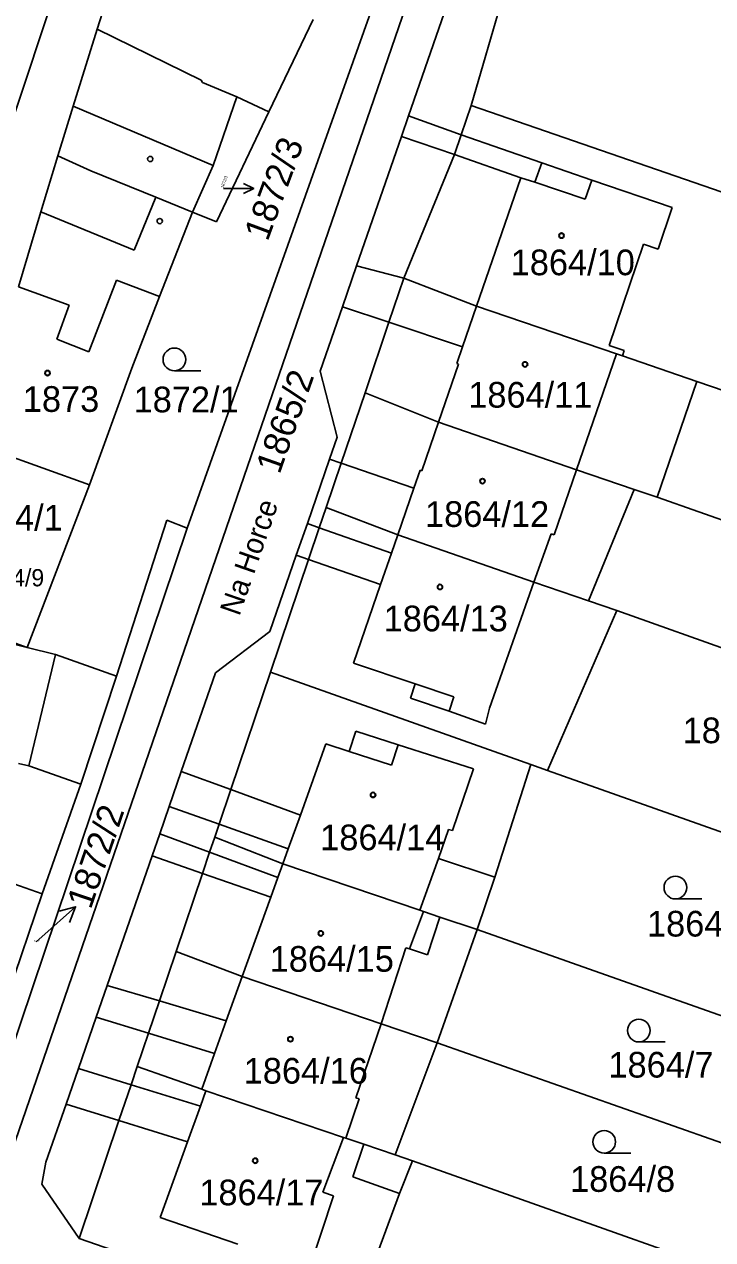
# Model space of a CAD drawing. Extents: x -593183 to -588034, y -1130415 to -1124994.
# Drawn here: x -590439.2 to -590393.6, y -1129085.7 to -1129005.3 of the extents above; entities that cross this region are included whole.
import ezdxf

# ---------------------------------------------------------------- set-up
doc = ezdxf.new("R2010")
doc.units = 0
for name, color, linetype in [('Vrstva 1', 7, 'Continuous'), ('Vrstva 15', 7, 'Continuous'), ('Vrstva 16', 7, 'Continuous'), ('Vrstva 18', 7, 'Continuous'), ('Vrstva 19', 7, 'Continuous'), ('Vrstva 25', 7, 'Continuous'), ('Vrstva 4', 7, 'Continuous')]:
    doc.layers.add(name, color=color, linetype=linetype)

msp = doc.modelspace()

# ---------------------------------------------------------------- linework, layer by layer
at = {"layer": 'Vrstva 1'}
for p, q in [((-590439.83, -1129011.35), (-590431.35, -1128985.97)), ((-590411.1, -1128996.02), (-590440.19, -1129080.53)), ((-590431.28, -1128995.86), (-590434.32, -1129005.66)), ((-590406.01, -1128998.42), (-590409.57, -1129010.72)), ((-590422.97, -1129011.14), (-590420.04, -1129005.02)), ((-590434.32, -1129005.66), (-590435.91, -1129010.75)), ((-590435.91, -1129010.75), (-590436.93, -1129014.05)), ((-590426.66, -1129014.69), (-590425.09, -1129010.13)), ((-590422.97, -1129011.14), (-590425.09, -1129010.13)), ((-590410.24, -1129012.65), (-590409.57, -1129010.72)), ((-590409.57, -1129010.72), (-590388.77, -1129017.9)), ((-590426.44, -1129018.4), (-590422.97, -1129011.14)), ((-590410.69, -1129013.96), (-590410.24, -1129012.65)), ((-590414.03, -1129022.13), (-590410.69, -1129013.96)), ((-590438.05, -1129017.75), (-590436.93, -1129014.05)), ((-590436.93, -1129014.05), (-590434.76, -1129015.04)), ((-590428.02, -1129017.76), (-590426.66, -1129014.69)), ((-590430.44, -1129016.78), (-590434.76, -1129015.04)), ((-590430.44, -1129016.78), (-590428.02, -1129017.76)), ((-590439.54, -1129022.7), (-590438.05, -1129017.75)), ((-590430.21, -1129023.35), (-590428.02, -1129017.76)), ((-590428.02, -1129017.76), (-590426.44, -1129018.4)), ((-590414.03, -1129022.13), (-590415.02, -1129025.05)), ((-590409.22, -1129023.98), (-590414.03, -1129022.13)), ((-590432.03, -1129028.09), (-590430.21, -1129023.35)), ((-590399.95, -1129027.15), (-590409.22, -1129023.98)), ((-590415.02, -1129025.05), (-590416.6, -1129029.71)), ((-590399.57, -1129027.28), (-590399.95, -1129027.15)), ((-590394.65, -1129028.96), (-590399.57, -1129027.28)), ((-590434.84, -1129035.8), (-590432.03, -1129028.09)), ((-590394.65, -1129028.96), (-590397.27, -1129036.63)), ((-590394.65, -1129028.96), (-590392.76, -1129029.61)), ((-590418.18, -1129034.38), (-590416.6, -1129029.71)), ((-590416.6, -1129029.71), (-590411.73, -1129031.65)), ((-590411.73, -1129031.65), (-590402.6, -1129034.81)), ((-590443.2, -1129032.81), (-590434.84, -1129035.8)), ((-590419.17, -1129037.3), (-590418.18, -1129034.38)), ((-590402.6, -1129034.81), (-590398.78, -1129036.11)), ((-590434.84, -1129035.8), (-590438.97, -1129046.56)), ((-590398.78, -1129036.11), (-590401.81, -1129043.48)), ((-590397.27, -1129036.63), (-590398.78, -1129036.11)), ((-590419.17, -1129037.3), (-590419.63, -1129038.65)), ((-590414.44, -1129039.12), (-590419.17, -1129037.3)), ((-590379.32, -1129042.95), (-590397.27, -1129036.63)), ((-590429.73, -1129038.14), (-590433.04, -1129048.46)), ((-590428.37, -1129038.68), (-590429.73, -1129038.14)), ((-590441.12, -1129076.51), (-590428.37, -1129038.68)), ((-590419.63, -1129038.65), (-590420.34, -1129040.74)), ((-590405.42, -1129042.24), (-590414.44, -1129039.12)), ((-590420.34, -1129040.74), (-590422.86, -1129048.2)), ((-590401.81, -1129043.48), (-590405.42, -1129042.24)), ((-590438.97, -1129046.56), (-590446.97, -1129043.69)), ((-590401.81, -1129043.48), (-590399.93, -1129044.12)), ((-590447.24, -1129044.48), (-590438.97, -1129046.56)), ((-590399.93, -1129044.12), (-590404.53, -1129054.7)), ((-590399.93, -1129044.12), (-590381.43, -1129050.71)), ((-590437.09, -1129047.04), (-590438.97, -1129046.56)), ((-590433.04, -1129048.46), (-590437.09, -1129047.04)), ((-590433.04, -1129048.46), (-590435.42, -1129055.6)), ((-590425.49, -1129055.97), (-590422.86, -1129048.2)), ((-590405.63, -1129054.31), (-590422.86, -1129048.2)), ((-590439.53, -1129054.24), (-590438.85, -1129054.4)), ((-590438.85, -1129054.4), (-590435.42, -1129055.6)), ((-590408.01, -1129061.77), (-590405.63, -1129054.31)), ((-590404.53, -1129054.7), (-590405.63, -1129054.31)), ((-590384.46, -1129061.81), (-590404.53, -1129054.7)), ((-590435.42, -1129055.6), (-590437.96, -1129062.87)), ((-590426.26, -1129058.26), (-590425.49, -1129055.97)), ((-590426.55, -1129059.11), (-590426.26, -1129058.26)), ((-590426.55, -1129059.11), (-590426.89, -1129060.11)), ((-590422.05, -1129060.89), (-590426.55, -1129059.11)), ((-590426.89, -1129060.11), (-590427.36, -1129061.52)), ((-590412.97, -1129063.95), (-590422.05, -1129060.89)), ((-590437.96, -1129062.87), (-590441.36, -1129061.68)), ((-590427.36, -1129061.52), (-590429.11, -1129066.69)), ((-590409.18, -1129065.23), (-590408.01, -1129061.77)), ((-590437.96, -1129062.87), (-590440.25, -1129069.56)), ((-590412.74, -1129064.03), (-590412.97, -1129063.95)), ((-590411.64, -1129064.4), (-590412.74, -1129064.03)), ((-590409.18, -1129065.23), (-590411.64, -1129064.4)), ((-590409.18, -1129065.23), (-590411.82, -1129072.73)), ((-590409.18, -1129065.23), (-590387.13, -1129073.02)), ((-590430.21, -1129069.95), (-590429.11, -1129066.69)), ((-590429.11, -1129066.69), (-590424.73, -1129068.34)), ((-590424.73, -1129068.34), (-590415.54, -1129071.46)), ((-590430.94, -1129072.09), (-590430.21, -1129069.95)), ((-590415.54, -1129071.46), (-590411.82, -1129072.73)), ((-590431.68, -1129074.28), (-590430.94, -1129072.09)), ((-590411.82, -1129072.73), (-590414.6, -1129080.14)), ((-590388.98, -1129080.76), (-590411.82, -1129072.73)), ((-590432.09, -1129075.49), (-590431.68, -1129074.28)), ((-590427.41, -1129075.79), (-590431.68, -1129074.28)), ((-590432.89, -1129077.87), (-590432.09, -1129075.49)), ((-590427.13, -1129075.89), (-590427.41, -1129075.79)), ((-590418.02, -1129078.98), (-590427.13, -1129075.89)), ((-590435.53, -1129085.66), (-590432.89, -1129077.87)), ((-590417.87, -1129079.03), (-590418.02, -1129078.98)), ((-590416.68, -1129079.43), (-590417.87, -1129079.03)), ((-590414.6, -1129080.14), (-590416.68, -1129079.43)), ((-590414.6, -1129080.14), (-590413.46, -1129080.52)), ((-590414.33, -1129082.68), (-590413.46, -1129080.52)), ((-590413.46, -1129080.52), (-590390.83, -1129088.54)), ((-590417.69, -1129091.82), (-590414.33, -1129082.68)), ((-590417.69, -1129091.82), (-590435.53, -1129085.66))]:
    msp.add_line(p, q, dxfattribs=at)
at = {"layer": 'Vrstva 16'}
msp.add_line((-590438.37, -1129066.03), (-590438, -1129065.71), dxfattribs=at)
at = {"layer": 'Vrstva 25'}
for p, q in [((-590425.98, -1129016.2), (-590423.97, -1129016.206)), ((-590427.47, -1129028.26), (-590429.22, -1129028.26)), ((-590438, -1129065.71), (-590435.755, -1129063.72)), ((-590394.31, -1129063.2), (-590396.06, -1129063.2)), ((-590396.73, -1129072.66), (-590398.48, -1129072.66)), ((-590399.02, -1129080.02), (-590400.77, -1129080.02))]:
    msp.add_line(p, q, dxfattribs=at)
for points in [[(-590424.639, -1129015.869), (-590423.97, -1129016.206), (-590424.641, -1129016.539)], [(-590436.835, -1129064.009), (-590435.755, -1129063.72), (-590436.172, -1129064.757)]]:
    msp.add_lwpolyline(points, dxfattribs=at)
for centre, radius in [((-590430.82, -1129014.25), 0.175), ((-590430.19, -1129018.36), 0.175), ((-590403.6, -1129019.32), 0.175), ((-590403.6, -1129019.32), 0.15), ((-590429.22, -1129027.51), 0.75), ((-590406.01, -1129027.84), 0.175), ((-590406.01, -1129027.84), 0.15), ((-590437.62, -1129028.41), 0.175), ((-590437.62, -1129028.41), 0.15), ((-590408.83, -1129035.56), 0.175), ((-590408.83, -1129035.56), 0.15), ((-590411.64, -1129042.56), 0.175), ((-590411.64, -1129042.56), 0.15), ((-590416.07, -1129056.32), 0.175), ((-590416.07, -1129056.32), 0.15), ((-590396.06, -1129062.45), 0.75), ((-590419.53, -1129065.48), 0.175), ((-590419.53, -1129065.48), 0.15), ((-590398.48, -1129071.91), 0.75), ((-590421.54, -1129072.48), 0.175), ((-590421.54, -1129072.48), 0.15), ((-590400.77, -1129079.27), 0.75), ((-590423.87, -1129080.52), 0.175), ((-590423.87, -1129080.52), 0.15)]:
    msp.add_circle(centre, radius, dxfattribs=at)
at = {"layer": 'Vrstva 4'}
for p, q in [((-590428.37, -1129038.68), (-590414.04, -1128998.39)), ((-590409.73, -1128999.89), (-590413.72, -1129011.39)), ((-590427.45, -1129009.03), (-590434.32, -1129005.66)), ((-590427.35, -1129009.18), (-590427.45, -1129009.03)), ((-590425.09, -1129010.13), (-590427.35, -1129009.18)), ((-590435.91, -1129010.75), (-590426.66, -1129014.69)), ((-590414.19, -1129012.76), (-590413.72, -1129011.39)), ((-590413.72, -1129011.39), (-590410.24, -1129012.65)), ((-590414.19, -1129012.76), (-590417.16, -1129021.32)), ((-590410.69, -1129013.96), (-590414.19, -1129012.76)), ((-590410.24, -1129012.65), (-590404.9, -1129014.51)), ((-590406.3, -1129015.49), (-590410.69, -1129013.96)), ((-590404.9, -1129014.51), (-590405.36, -1129015.79)), ((-590404.9, -1129014.51), (-590401.6, -1129015.64)), ((-590409.22, -1129023.98), (-590406.3, -1129015.49)), ((-590405.36, -1129015.79), (-590406.3, -1129015.49)), ((-590402.03, -1129016.9), (-590401.6, -1129015.64)), ((-590401.6, -1129015.64), (-590396.28, -1129017.46)), ((-590405.36, -1129015.79), (-590402.03, -1129016.9)), ((-590430.44, -1129016.78), (-590431.88, -1129020.29)), ((-590431.88, -1129020.29), (-590438.05, -1129017.75)), ((-590396.28, -1129017.46), (-590397.2, -1129020.22)), ((-590398.18, -1129019.89), (-590400.45, -1129026.59)), ((-590397.2, -1129020.22), (-590398.18, -1129019.89)), ((-590417.16, -1129021.32), (-590418.1, -1129024.02)), ((-590417.16, -1129021.32), (-590414.03, -1129022.13)), ((-590436.18, -1129023.93), (-590439.54, -1129022.7)), ((-590434.88, -1129027), (-590433.06, -1129022.26)), ((-590433.06, -1129022.26), (-590430.21, -1129023.35)), ((-590437.01, -1129026.18), (-590436.18, -1129023.93)), ((-590418.1, -1129024.02), (-590419.57, -1129028.28)), ((-590418.1, -1129024.02), (-590415.02, -1129025.05)), ((-590410.15, -1129026.68), (-590409.22, -1129023.98)), ((-590410.15, -1129026.68), (-590415.02, -1129025.05)), ((-590434.88, -1129027), (-590437.01, -1129026.18)), ((-590410.53, -1129027.78), (-590410.15, -1129026.68)), ((-590400.45, -1129026.59), (-590399.45, -1129026.93)), ((-590399.95, -1129027.15), (-590402.6, -1129034.81)), ((-590399.45, -1129026.93), (-590399.57, -1129027.28)), ((-590419.57, -1129028.28), (-590418.44, -1129032.65)), ((-590411.73, -1129031.65), (-590410.41, -1129027.83)), ((-590410.41, -1129027.83), (-590410.53, -1129027.78)), ((-590412.84, -1129034.88), (-590411.73, -1129031.65)), ((-590418.95, -1129034.11), (-590418.44, -1129032.65)), ((-590418.95, -1129034.11), (-590420.42, -1129038.37)), ((-590418.95, -1129034.11), (-590418.18, -1129034.38)), ((-590413.37, -1129036.03), (-590418.18, -1129034.38)), ((-590413.37, -1129036.03), (-590412.96, -1129034.84)), ((-590412.96, -1129034.84), (-590412.84, -1129034.88)), ((-590402.6, -1129034.81), (-590404.09, -1129039.12)), ((-590414.44, -1129039.12), (-590413.37, -1129036.03)), ((-590420.42, -1129038.37), (-590421.15, -1129040.46)), ((-590419.63, -1129038.65), (-590420.42, -1129038.37)), ((-590419.63, -1129038.65), (-590414.85, -1129040.33)), ((-590414.85, -1129040.33), (-590414.44, -1129039.12)), ((-590404.28, -1129039.05), (-590405.42, -1129042.24)), ((-590404.09, -1129039.12), (-590404.28, -1129039.05)), ((-590421.15, -1129040.46), (-590422.9, -1129045.52)), ((-590420.34, -1129040.74), (-590421.15, -1129040.46)), ((-590414.85, -1129040.33), (-590415.57, -1129042.4)), ((-590415.57, -1129042.4), (-590420.34, -1129040.74)), ((-590417.36, -1129047.61), (-590415.57, -1129042.4)), ((-590405.42, -1129042.24), (-590408.37, -1129050.58)), ((-590422.9, -1129045.52), (-590426.5, -1129048.25)), ((-590437.09, -1129047.04), (-590438.85, -1129054.4)), ((-590413.28, -1129048.97), (-590417.36, -1129047.61)), ((-590426.5, -1129048.25), (-590428.76, -1129054.78)), ((-590413.28, -1129048.97), (-590413.6, -1129049.93)), ((-590410.72, -1129049.83), (-590413.28, -1129048.97)), ((-590413.6, -1129049.93), (-590411.04, -1129050.78)), ((-590411.04, -1129050.78), (-590410.72, -1129049.83)), ((-590408.63, -1129051.65), (-590411.04, -1129050.78)), ((-590408.37, -1129050.58), (-590408.63, -1129051.65)), ((-590417.65, -1129053.45), (-590417.22, -1129052.1)), ((-590417.22, -1129052.1), (-590414.41, -1129053)), ((-590419.19, -1129052.95), (-590420.88, -1129057.65)), ((-590417.65, -1129053.45), (-590419.19, -1129052.95)), ((-590414.41, -1129053), (-590414.85, -1129054.35)), ((-590409.42, -1129054.6), (-590414.41, -1129053)), ((-590414.85, -1129054.35), (-590417.65, -1129053.45)), ((-590428.76, -1129054.78), (-590429.57, -1129057.09)), ((-590428.76, -1129054.78), (-590425.49, -1129055.97)), ((-590410.82, -1129058.68), (-590409.42, -1129054.6)), ((-590420.88, -1129057.65), (-590425.49, -1129055.97)), ((-590429.57, -1129057.09), (-590430.19, -1129058.89)), ((-590429.57, -1129057.09), (-590426.26, -1129058.26)), ((-590426.26, -1129058.26), (-590421.69, -1129059.89)), ((-590421.69, -1129059.89), (-590420.88, -1129057.65)), ((-590430.19, -1129058.89), (-590430.7, -1129060.36)), ((-590430.19, -1129058.89), (-590426.89, -1129060.11)), ((-590411.75, -1129060.52), (-590411.07, -1129058.6)), ((-590411.07, -1129058.6), (-590410.82, -1129058.68)), ((-590430.7, -1129060.36), (-590433.67, -1129068.92)), ((-590430.7, -1129060.36), (-590427.36, -1129061.52)), ((-590426.89, -1129060.11), (-590422.37, -1129061.78)), ((-590421.69, -1129059.89), (-590422.05, -1129060.89)), ((-590412.97, -1129063.95), (-590411.75, -1129060.52)), ((-590411.75, -1129060.52), (-590408.01, -1129061.77)), ((-590422.37, -1129061.78), (-590422.05, -1129060.89)), ((-590422.84, -1129063.08), (-590427.36, -1129061.52)), ((-590422.37, -1129061.78), (-590422.84, -1129063.08)), ((-590424.73, -1129068.34), (-590422.84, -1129063.08)), ((-590412.74, -1129064.03), (-590413.66, -1129066.51)), ((-590412.46, -1129066.9), (-590411.64, -1129064.4)), ((-590415.54, -1129071.46), (-590413.9, -1129066.43)), ((-590413.9, -1129066.43), (-590413.66, -1129066.51)), ((-590413.66, -1129066.51), (-590412.46, -1129066.9)), ((-590425.79, -1129071.27), (-590424.73, -1129068.34)), ((-590433.67, -1129068.92), (-590434.4, -1129071.03)), ((-590433.67, -1129068.92), (-590430.21, -1129069.95)), ((-590425.79, -1129071.27), (-590430.21, -1129069.95)), ((-590435.57, -1129074.41), (-590434.4, -1129071.03)), ((-590434.4, -1129071.03), (-590430.94, -1129072.09)), ((-590426.56, -1129073.42), (-590425.79, -1129071.27)), ((-590417.2, -1129076.35), (-590415.54, -1129071.46)), ((-590430.94, -1129072.09), (-590426.56, -1129073.42)), ((-590427.41, -1129075.79), (-590426.56, -1129073.42)), ((-590436.39, -1129076.78), (-590435.57, -1129074.41)), ((-590432.09, -1129075.49), (-590435.57, -1129074.41)), ((-590427.5, -1129076.91), (-590432.09, -1129075.49)), ((-590427.13, -1129075.89), (-590427.5, -1129076.91)), ((-590417.87, -1129079.03), (-590416.99, -1129076.42)), ((-590416.99, -1129076.42), (-590417.2, -1129076.35)), ((-590436.39, -1129076.78), (-590437.72, -1129080.61)), ((-590432.89, -1129077.87), (-590436.39, -1129076.78)), ((-590427.5, -1129076.91), (-590428.35, -1129079.28)), ((-590428.35, -1129079.28), (-590432.89, -1129077.87)), ((-590419.39, -1129082.6), (-590418.02, -1129078.98)), ((-590428.35, -1129079.28), (-590430.15, -1129084.27)), ((-590416.68, -1129079.43), (-590417.41, -1129081.59)), ((-590437.72, -1129080.61), (-590438, -1129082.08)), ((-590438, -1129082.08), (-590435.53, -1129085.66)), ((-590417.41, -1129081.59), (-590414.33, -1129082.68)), ((-590420.66, -1129088.82), (-590418.68, -1129082.84)), ((-590418.68, -1129082.84), (-590419.39, -1129082.6)), ((-590430.15, -1129084.27), (-590425.03, -1129086.05))]:
    msp.add_line(p, q, dxfattribs=at)

# ---------------------------------------------------------------- texts
at = {"layer": 'Vrstva 15'}
msp.add_text('Na Horce', height=1.4, rotation=70.8444, dxfattribs=at).set_placement((-590424.92, -1129044.54))
at = {"layer": 'Vrstva 16'}
for s, rotation, p in [('1872/3', 69.71742, (-590423.05, -1129019.75)), ('1872/2', 71.16777, (-590434.753, -1129063.944))]:
    msp.add_text(s, height=1.7, rotation=rotation, dxfattribs=at).set_placement(p)
msp.add_text('1874/9', height=1.14, dxfattribs=at).set_placement((-590442.5, -1129042.52))
at = {"layer": 'Vrstva 18'}
for s, height, rotation, p in [('1872/3', 0.2, 69.71742, (-590425.98, -1129016.2)), ('1865/2', 1.7, 70.56, (-590422.26, -1129035.16))]:
    msp.add_text(s, height=height, rotation=rotation, dxfattribs=at).set_placement(p)
for s, height, p in [('1872/1', 1.7, (-590431.92, -1129031.01)), ('1874/1', 1.7, (-590443.56, -1129038.83)), ('1864/5', 1.7, (-590395.58, -1129052.9)), ('1864/6', 1.7, (-590397.94, -1129065.69)), ('1872/2', 0.1, (-590438.573, -1129066.03)), ('1864/7', 1.7, (-590400.49, -1129075.02)), ('1864/8', 1.7, (-590403.03, -1129082.58))]:
    msp.add_text(s, height=height, dxfattribs=at).set_placement(p)
at = {"layer": 'Vrstva 19'}
for s, p in [('1864/10', (-590406.96, -1129021.94)), ('1873', (-590439.25, -1129030.98)), ('1864/11', (-590409.77, -1129030.7)), ('1864/12', (-590412.63, -1129038.59)), ('1864/13', (-590415.37, -1129045.5)), ('1864/14', (-590419.57, -1129059.98)), ('1864/15', (-590422.91, -1129068.02)), ('1864/16', (-590424.63, -1129075.42)), ('1864/17', (-590427.57, -1129083.47))]:
    msp.add_text(s, height=1.7, dxfattribs=at).set_placement(p)

doc.saveas('drawing.dxf')
